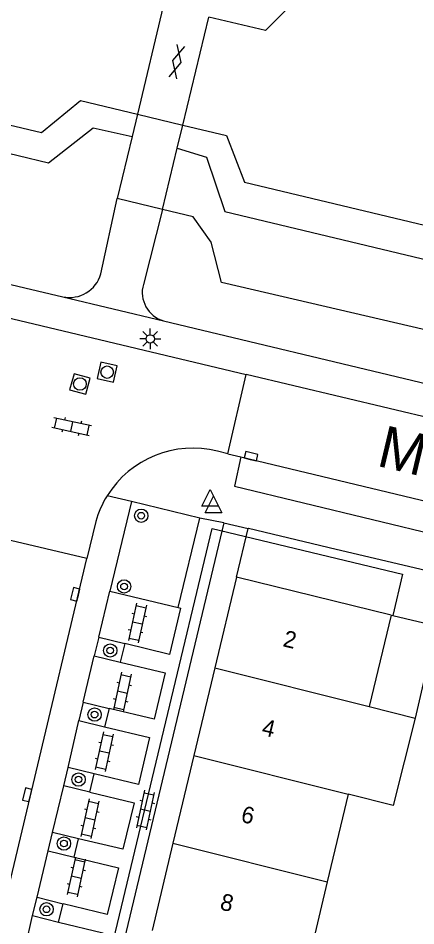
# Model space of a CAD drawing. Extents: x 124000 to 128010, y 398999 to 403000.
# Drawn here: x 127503.9 to 127527.7, y 400005.1 to 400059.5 of the extents above; entities that cross this region are included whole.
import ezdxf

# ---------------------------------------------------------------- set-up
doc = ezdxf.new("R2010")
doc.units = 0
for name, color, linetype in [('gg-afsc-erfafscheiding', 7, 'Continuous'), ('gg-afsc-muur', 7, 'Continuous'), ('gg-anno-huisnummerreeks BGT', 7, 'Continuous'), ('gg-anno-openbare ruimte label', 7, 'Continuous'), ('gg-bbg-gedigitaliseerde bebouwing', 7, 'Continuous'), ('gg-bbg-hoofdgebouw', 7, 'Continuous'), ('gg-bbg-luifel en loopbrug', 7, 'Continuous'), ('gg-bbg-tussenscheiding', 7, 'Continuous'), ('gg-knt-verharding', 7, 'Continuous'), ('gg-knt-verharding nz', 7, 'Continuous'), ('gg-kntw-beschoeiing', 7, 'Continuous'), ('gg-kwrk-kunstwerk niveau 01', 7, 'Continuous'), ('gt-grn-groengrens', 7, 'Continuous'), ('gt-grn-weggrens', 7, 'Continuous'), ('gt-symb-boom', 7, 'Continuous'), ('gt-symb-gesloten verharding', 7, 'Continuous'), ('gt-symb-klinker verharding', 7, 'Continuous'), ('gt-symb-kolk', 7, 'Continuous'), ('gt-symb-lichtmast', 7, 'Continuous'), ('gt-symb-rioolschacht', 7, 'Continuous'), ('gt-symb-waterafsluiter', 7, 'Continuous')]:
    doc.layers.add(name, color=color, linetype=linetype)

# ---------------------------------------------------------------- blocks, each defined once
blk = doc.blocks.new('gt0-BOOM')
at = {"layer": 'gt-symb-boom'}
for radius in [0.4, 0.2]:
    blk.add_circle((0, 0), radius, dxfattribs=at)
blk = doc.blocks.new('gt0-KL1')
at = {"layer": 'gt-symb-klinker verharding'}
for p, q in [((-1.15, 0.3), (1.15, 0.3)), ((-1, -0.3), (-1, 0.3)), ((-0.5, 0.3), (-0.5, 0.45)), ((0, -0.3), (0, 0.3)), ((0.5, 0.3), (0.5, 0.45)), ((1, -0.3), (1, 0.3)), ((-1.15, -0.3), (1.15, -0.3)), ((-0.5, -0.45), (-0.5, -0.3)), ((0.5, -0.45), (0.5, -0.3))]:
    blk.add_line(p, q, dxfattribs=at)
blk = doc.blocks.new('gt0-KOLK')
at = {"layer": 'gt-symb-kolk'}
blk.add_lwpolyline([(0, 0), (0.375, 0), (0.375, 0.4), (-0.375, 0.4), (-0.375, 0), (0, 0)], dxfattribs=at)
blk = doc.blocks.new('gt0-GESVH1')
at = {"layer": 'gt-symb-gesloten verharding'}
for p, q in [((-0.992, -0.261), (0.008, 0.239)), ((0.008, -0.261), (-0.992, 0.239)), ((0.008, 0.239), (1.008, -0.261)), ((1.008, 0.239), (0.008, -0.261))]:
    blk.add_line(p, q, dxfattribs=at)
blk = doc.blocks.new('gt0-RS')
at = {"layer": 'gt-symb-rioolschacht'}
blk.add_lwpolyline([(-0.5, -0.5), (0.5, -0.5), (0.5, 0.5), (-0.5, 0.5)], close=True, dxfattribs=at)
blk.add_circle((0, 0), 0.375, dxfattribs=at)
blk = doc.blocks.new('gt0-LMAST')
at = {"layer": 'gt-symb-lichtmast'}
for p, q in [((-0.005, 0.246), (-0.005, 0.621)), ((-0.182, 0.173), (-0.447, 0.438)), ((0.172, 0.173), (0.437, 0.438)), ((-0.255, -0.004), (-0.63, -0.004)), ((-0.182, -0.181), (-0.447, -0.446)), ((-0.005, -0.254), (-0.005, -0.629)), ((0.437, -0.446), (0.172, -0.181)), ((0.245, -0.004), (0.62, -0.004))]:
    blk.add_line(p, q, dxfattribs=at)
blk.add_circle((-0.005, -0.004), 0.25, dxfattribs=at)
blk = doc.blocks.new('gt0-WAFSL')
at = {"layer": 'gt-symb-waterafsluiter'}
for p, q in [((-0.5, -0.333), (0, 0.667)), ((0, 0.667), (0.5, -0.333)), ((0.5, -0.333), (-0.5, -0.333))]:
    blk.add_line(p, q, dxfattribs=at)

msp = doc.modelspace()

# ---------------------------------------------------------------- linework, layer by layer
at = {"layer": 'gg-afsc-erfafscheiding'}
for p, q in [((127516.984, 400025.985), (127517.683, 400028.905)), ((127517.683, 400028.905), (127517.69, 400028.936))]:
    msp.add_line(p, q, dxfattribs=at)
at = {"layer": 'gg-afsc-muur'}
for p, q in [((127517.69, 400028.936), (127522.952, 400027.675)), ((127522.952, 400027.675), (127534.05, 400025.068))]:
    msp.add_line(p, q, dxfattribs=at)
at = {"layer": 'gg-bbg-gedigitaliseerde bebouwing'}
for p, q in [((127526.246, 400023.712), (127524.935, 400018.23)), ((127524.935, 400018.23), (127527.684, 400017.54)), ((127523.679, 400012.979), (127522.422, 400007.727)), ((127522.422, 400007.727), (127521.166, 400002.476))]:
    msp.add_line(p, q, dxfattribs=at)
msp.add_lwpolyline([(127527.684, 400017.54), (127526.37, 400012.304), (127523.679, 400012.979)], dxfattribs=at)
at = {"layer": 'gg-bbg-hoofdgebouw'}
for p, q in [((127516.984, 400025.985), (127515.685, 400020.551)), ((127526.246, 400023.712), (127516.984, 400025.985)), ((127515.685, 400020.551), (127514.429, 400015.3)), ((127514.429, 400015.3), (127513.173, 400010.047)), ((127513.173, 400010.047), (127511.918, 400004.796))]:
    msp.add_line(p, q, dxfattribs=at)
at = {"layer": 'gg-bbg-luifel en loopbrug'}
msp.add_line((127526.246, 400023.712), (127526.347, 400023.688), dxfattribs=at)
for points in [[(127509.25, 399993.641), (127507.19, 399994.133), (127515.526, 400028.913), (127526.927, 400026.175), (127526.347, 400023.688)], [(127526.347, 400023.688), (127528.976, 400023.075), (127527.684, 400017.54)]]:
    msp.add_lwpolyline(points, dxfattribs=at)
at = {"layer": 'gg-bbg-tussenscheiding'}
for p, q in [((127515.685, 400020.551), (127524.935, 400018.23)), ((127514.429, 400015.3), (127523.679, 400012.979)), ((127513.173, 400010.047), (127522.422, 400007.727))]:
    msp.add_line(p, q, dxfattribs=at)
at = {"layer": 'gg-knt-verharding'}
for p, q in [((127508.855, 400044.177), (127509.833, 400048.696)), ((127512.548, 400048.043), (127511.396, 400043.551)), ((127516.467, 400033.39), (127517.559, 400038.144)), ((127563.8, 400027.112), (127517.559, 400038.144)), ((127516.467, 400033.39), (127517.231, 400033.199)), ((127510.685, 400030.518), (127509.394, 400025.143)), ((127514.775, 400029.535), (127510.685, 400030.518)), ((127513.483, 400024.161), (127514.775, 400029.535)), ((127516.216, 400029.247), (127506.307, 399987.767)), ((127516.216, 400029.247), (127517.683, 400028.905)), ((127508.015, 400027.103), (127503.101, 400028.276)), ((127509.394, 400025.143), (127513.483, 400024.161)), ((127508.727, 400022.389), (127508.45, 400021.279)), ((127508.727, 400022.389), (127510.279, 400022.002)), ((127510.279, 400022.002), (127510.002, 400020.892)), ((127508.45, 400021.279), (127510.002, 400020.892)), ((127507.793, 400018.502), (127507.521, 400017.392)), ((127507.793, 400018.502), (127509.347, 400018.121)), ((127509.347, 400018.121), (127509.075, 400017.011)), ((127507.521, 400017.392), (127509.075, 400017.011)), ((127506.624, 400013.476), (127506.89, 400014.572)), ((127508.445, 400014.195), (127506.89, 400014.572)), ((127508.179, 400013.099), (127508.445, 400014.195)), ((127508.179, 400013.099), (127506.624, 400013.476)), ((127505.693, 400009.575), (127505.956, 400010.677)), ((127507.512, 400010.306), (127505.956, 400010.677)), ((127507.249, 400009.204), (127507.512, 400010.306)), ((127505.693, 400009.575), (127507.249, 400009.204)), ((127504.756, 400005.7), (127505.035, 400006.794)), ((127505.035, 400006.794), (127506.585, 400006.399)), ((127506.306, 400005.305), (127506.585, 400006.399)), ((127504.756, 400005.7), (127506.306, 400005.305))]:
    msp.add_line(p, q, dxfattribs=at)
for points in [[(127460.458, 400055.607), (127489.341, 400048.725), (127488.92, 400046.981), (127506.562, 400042.808)], [(127512.61, 400041.356), (127604.801, 400019.301), (127605.255, 400021.173), (127629.098, 400015.449), (127628.628, 400013.578), (127634.303, 400012.229)], [(127517.231, 400033.199), (127516.853, 400031.457), (127529.263, 400028.449), (127529.706, 400030.211)], [(127490.731, 399954.875), (127501.545, 400000), (127508.015, 400027.103)]]:
    msp.add_lwpolyline(points, dxfattribs=at)
for centre, radius, start, end in [((127506.974, 400044.723), 1.958, 257.8512, 343.8261), ((127513.118, 400043.07), 1.788, 164.4015, 253.4903)]:
    msp.add_arc(centre, radius, start, end, dxfattribs=at)
at = {"layer": 'gg-knt-verharding nz'}
for p, q in [((127498.914, 400042.593), (127517.559, 400038.144)), ((127516.467, 400033.39), (127515.843, 400033.546)), ((127517.231, 400033.199), (127529.706, 400030.211)), ((127508.545, 400029.321), (127508.015, 400027.103)), ((127508.727, 400022.389), (127509.394, 400025.143)), ((127507.793, 400018.502), (127508.45, 400021.279)), ((127506.89, 400014.572), (127507.521, 400017.392)), ((127505.956, 400010.677), (127506.624, 400013.476)), ((127505.035, 400006.794), (127505.693, 400009.575)), ((127504.113, 400002.915), (127504.756, 400005.7))]:
    msp.add_line(p, q, dxfattribs=at)
for points in [[(127513.483, 400024.161), (127513.631, 400024.126), (127512.968, 400021.358), (127510.279, 400022.002)], [(127510.002, 400020.892), (127512.701, 400020.245), (127512.038, 400017.476), (127509.347, 400018.121)], [(127509.075, 400017.011), (127511.772, 400016.365), (127511.1, 400013.559), (127508.445, 400014.195)], [(127508.179, 400013.099), (127510.837, 400012.462), (127510.168, 400009.67), (127507.512, 400010.306)], [(127507.249, 400009.204), (127509.904, 400008.568), (127509.232, 400005.765), (127506.585, 400006.399)], [(127506.306, 400005.305), (127508.97, 400004.667), (127508.305, 400001.893), (127505.665, 400002.525)]]:
    msp.add_lwpolyline(points, dxfattribs=at)
for centre, radius, start, end in [((127514.363, 400027.687), 6.043, 75.8192, 148.2277), ((127514.384, 400027.679), 6.065, 148.2732, 164.2973)]:
    msp.add_arc(centre, radius, start, end, dxfattribs=at)
at = {"layer": 'gg-kntw-beschoeiing'}
msp.add_line((127511.036, 400053.756), (127513.762, 400053.101), dxfattribs=at)
for points in [[(127546.588, 400061.836), (127521.595, 400061.683), (127518.713, 400058.771), (127515.317, 400059.578)], [(127489.279, 400056.814), (127493.724, 400055.484), (127497.525, 400054.495), (127505.287, 400052.666), (127507.626, 400054.576), (127511.036, 400053.756)], [(127513.762, 400053.101), (127516.385, 400052.47), (127517.463, 400049.683), (127624.254, 400024.151), (127629.32, 400023.889), (127634.784, 400026.124), (127641.615, 400030.298), (127642.139, 400030.736)]]:
    msp.add_lwpolyline(points, dxfattribs=at)
at = {"layer": 'gg-kwrk-kunstwerk niveau 01'}
for p, q in [((127512.576, 400060.229), (127511.036, 400053.756)), ((127513.762, 400053.101), (127515.317, 400059.578)), ((127511.036, 400053.756), (127510.719, 400052.423)), ((127513.428, 400051.709), (127513.762, 400053.101)), ((127510.719, 400052.423), (127509.833, 400048.696)), ((127512.548, 400048.043), (127513.428, 400051.709)), ((127512.548, 400048.043), (127509.833, 400048.696))]:
    msp.add_line(p, q, dxfattribs=at)
at = {"layer": 'gt-grn-groengrens'}
for points in [[(127615.93, 400154.913), (127635.916, 400121.882), (127642.182, 400090.974), (127648.17, 400064.166), (127659.86, 400043.992), (127659.691, 400042.023), (127656.655, 400038.862), (127634.07, 400016.227), (127606.207, 400022.69), (127516.071, 400043.656), (127515.452, 400046.076), (127514.384, 400047.595), (127512.548, 400048.043)], [(127487.498, 400055.241), (127505.701, 400050.837), (127508.398, 400052.935), (127510.719, 400052.423)], [(127513.428, 400051.709), (127515.177, 400051.179), (127516.286, 400047.916), (127574.784, 400033.907), (127575.474, 400033.886), (127605.687, 400026.642), (127623.567, 400022.27), (127629.702, 400021.878), (127635.77, 400024.619), (127642.622, 400029.122), (127644.467, 400030.199)]]:
    msp.add_lwpolyline(points, dxfattribs=at)
at = {"layer": 'gt-grn-weggrens'}
for p, q in [((127506.562, 400042.808), (127512.61, 400041.356)), ((127510.685, 400030.518), (127509.225, 400030.869)), ((127516.216, 400029.247), (127514.775, 400029.535))]:
    msp.add_line(p, q, dxfattribs=at)

# ---------------------------------------------------------------- block references
at = {"layer": 'gt-symb-boom'}
for p in [(127511.268, 400029.677), (127510.24, 400025.432), (127509.409, 400021.593), (127508.475, 400017.747), (127507.512, 400013.854), (127506.639, 400010.013), (127505.596, 400006.07)]:
    msp.add_blockref('gt0-BOOM', p, dxfattribs=at)
at = {"layer": 'gt-symb-gesloten verharding', "rotation": 76.40843956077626}
msp.add_blockref('gt0-GESVH1', (127513.392, 400056.902), dxfattribs=at)
at = {"layer": 'gt-symb-klinker verharding'}
for p, rotation in [((127507.095, 400035.012), 167.75714042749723), ((127511.042, 400023.246), -102.2988551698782), ((127510.135, 400019.103), -102.29885517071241), ((127509.056, 400015.52), -102.29885516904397), ((127511.516, 400012.024), -102.29885516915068), ((127508.193, 400011.506), -102.2988551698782), ((127507.373, 400008.01), -102.2988551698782)]:
    msp.add_blockref('gt0-KL1', p, dxfattribs=dict(at, rotation=rotation))
at = {"layer": 'gt-symb-kolk'}
for p, rotation in [((127517.806, 400033.055), -14.064036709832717), ((127507.5, 400024.909), 75.93596328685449), ((127504.625, 400012.896), 76.53322310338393)]:
    msp.add_blockref('gt0-KOLK', p, dxfattribs=dict(at, rotation=rotation))
at = {"layer": 'gt-symb-lichtmast'}
msp.add_blockref('gt0-LMAST', (127511.816, 400040.283), dxfattribs=at)
at = {"layer": 'gt-symb-rioolschacht'}
for p, rotation in [((127509.224, 400038.285), 77.17287657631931), ((127507.594, 400037.577), -15.370725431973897)]:
    msp.add_blockref('gt0-RS', p, dxfattribs=dict(at, rotation=rotation))
at = {"layer": 'gt-symb-waterafsluiter'}
for p in [(127515.402, 400030.581), (127515.596, 400030.172)]:
    msp.add_blockref('gt0-WAFSL', p, dxfattribs=at)

# ---------------------------------------------------------------- texts
at = {"layer": 'gg-anno-huisnummerreeks BGT'}
for s, rotation, p in [('2', 346.6, (127519.71, 400021.853)), ('4', 346.5, (127518.44, 400016.543)), ('6', 346.5, (127517.192, 400011.326)), ('8', 346.6, (127515.937, 400006.074))]:
    msp.add_text(s, height=1, rotation=rotation, dxfattribs=at).set_placement(p)
at = {"layer": 'gg-anno-openbare ruimte label'}
msp.add_text('Maarheezepark', height=2.5, rotation=346.6, dxfattribs=at).set_placement((127525.313, 400032.686))

doc.saveas('drawing.dxf')
